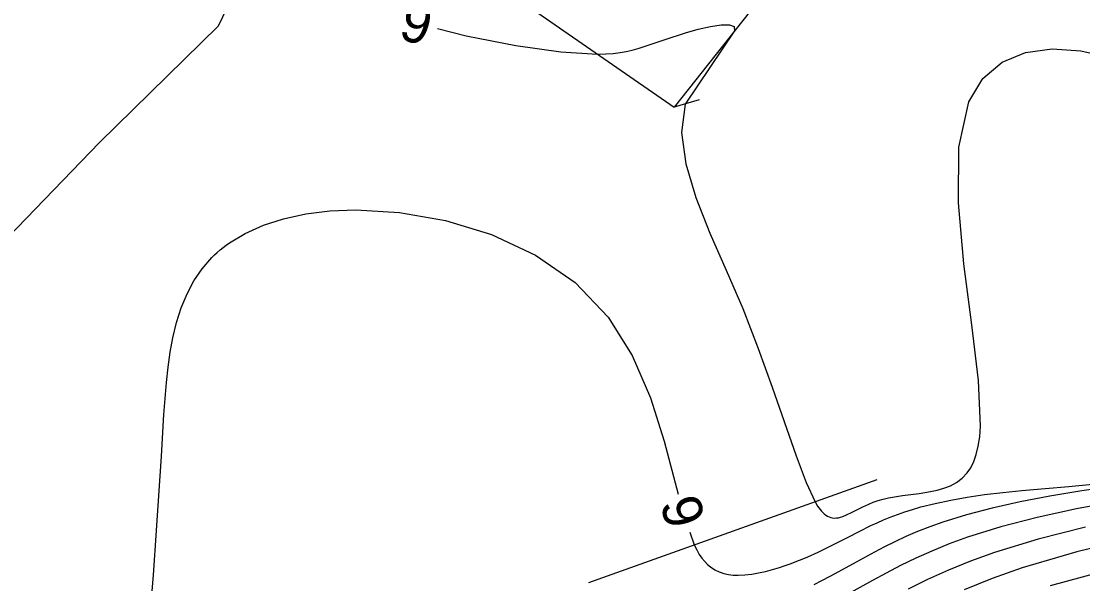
# Model space of a CAD drawing. Extents: x 2602990 to 2605851, y 618069 to 619180.
# Drawn here: x 2603971.7 to 2604025.2, y 618697.7 to 618726 of the extents above; entities that cross this region are included whole.
import ezdxf

# ---------------------------------------------------------------- set-up
doc = ezdxf.new("R2010")
doc.units = 0
for name, color, linetype in [('DTM Contours Major', 7, 'Continuous'), ('DTM Contours Major Text', 7, 'Continuous'), ('DTM Contours Minor', 7, 'Continuous'), ('DTM Contours Minor Text', 7, 'Continuous'), ('PH Exist DTM Breakline', 7, 'Continuous')]:
    doc.layers.add(name, color=color, linetype=linetype)

msp = doc.modelspace()

# ---------------------------------------------------------------- linework, layer by layer
at = {"layer": 'DTM Contours Major'}
msp.add_lwpolyline([(2603992.716, 618725.619), (2603994.162, 618725.257), (2603996.656, 618724.769), (2603998.93, 618724.451), (2604000.772, 618724.334), (2604001.195, 618724.341), (2604001.573, 618724.366), (2604001.915, 618724.406), (2604002.228, 618724.461), (2604002.522, 618724.528), (2604002.885, 618724.629), (2604003.427, 618724.806), (2604004.444, 618725.155), (2604004.954, 618725.321), (2604005.217, 618725.401), (2604005.857, 618725.58), (2604006.472, 618725.722), (2604007.011, 618725.805), (2604007.425, 618725.81), (2604007.667, 618725.714), (2604007.685, 618725.498), (2604005.189, 618721.813), (2604005.014, 618720.379), (2604005.228, 618718.804), (2604005.737, 618717.109), (2604006.447, 618715.314), (2604007.266, 618713.44), (2604008.098, 618711.508), (2604008.881, 618709.509), (2604009.588, 618707.553), (2604010.789, 618704.093), (2604011.296, 618702.753), (2604011.746, 618701.781), (2604011.876, 618701.565), (2604012.002, 618701.389), (2604012.064, 618701.315), (2604012.124, 618701.249), (2604012.208, 618701.171), (2604012.29, 618701.106), (2604012.372, 618701.055), (2604012.453, 618701.016), (2604012.534, 618700.988), (2604012.614, 618700.97), (2604012.719, 618700.96), (2604012.824, 618700.963), (2604012.928, 618700.978), (2604013.034, 618701.003), (2604013.14, 618701.038), (2604013.336, 618701.118), (2604013.609, 618701.251), (2604014.155, 618701.532), (2604014.453, 618701.667), (2604014.68, 618701.757), (2604014.92, 618701.838), (2604015.177, 618701.912), (2604015.453, 618701.977), (2604015.746, 618702.034), (2604016.16, 618702.097), (2604016.991, 618702.204), (2604017.278, 618702.247), (2604017.566, 618702.296), (2604017.908, 618702.369), (2604018.244, 618702.464), (2604018.568, 618702.589), (2604018.873, 618702.753), (2604019.156, 618702.964), (2604019.408, 618703.23), (2604019.59, 618703.495), (2604019.746, 618703.807), (2604019.874, 618704.168), (2604019.975, 618704.582), (2604020.044, 618705.053), (2604020.082, 618705.584), (2604019.98, 618707.885), (2604019.644, 618710.7), (2604019.251, 618713.77), (2604018.977, 618716.837), (2604018.998, 618719.641), (2604019.49, 618721.924), (2604020.197, 618723.102), (2604021.171, 618723.919), (2604022.358, 618724.406), (2604023.702, 618724.59), (2604025.148, 618724.5), (2604026.641, 618724.165)], dxfattribs=at)
at = {"layer": 'DTM Contours Minor'}
for points in [[(2603978.294, 618696.884), (2603978.391, 618698.085), (2603978.549, 618700.325), (2603978.792, 618704.08), (2603978.923, 618706.173), (2603978.98, 618706.987), (2603979.047, 618707.783), (2603979.131, 618708.559), (2603979.238, 618709.313), (2603979.373, 618710.045), (2603979.561, 618710.815), (2603979.796, 618711.553), (2603980.085, 618712.252), (2603980.434, 618712.909), (2603980.849, 618713.52), (2603981.337, 618714.079), (2603981.472, 618714.211), (2603981.611, 618714.34), (2603981.756, 618714.465), (2603981.907, 618714.586), (2603982.062, 618714.705), (2603982.224, 618714.82), (2603983.022, 618715.299), (2603983.932, 618715.706), (2603984.948, 618716.034), (2603986.067, 618716.278), (2603987.284, 618716.429), (2603988.595, 618716.483), (2603990.801, 618716.355), (2603993.116, 618715.948), (2603995.433, 618715.241), (2603997.645, 618714.21), (2603999.644, 618712.833), (2604001.322, 618711.087), (2604002.529, 618709.141), (2604003.441, 618707.008), (2604004.135, 618704.837), (2604004.85, 618702.164)], [(2604005.425, 618700.25), (2604005.652, 618699.606), (2604005.778, 618699.354), (2604005.908, 618699.132), (2604006.043, 618698.938), (2604006.182, 618698.769), (2604006.327, 618698.624), (2604006.475, 618698.499), (2604006.689, 618698.358), (2604006.91, 618698.25), (2604007.14, 618698.172), (2604007.377, 618698.12), (2604007.621, 618698.091), (2604007.871, 618698.082), (2604008.206, 618698.095), (2604008.549, 618698.133), (2604008.897, 618698.193), (2604009.249, 618698.271), (2604009.602, 618698.366), (2604009.953, 618698.472), (2604010.244, 618698.569), (2604010.533, 618698.672), (2604010.818, 618698.78), (2604011.101, 618698.894), (2604011.38, 618699.012), (2604011.906, 618699.249), (2604012.399, 618699.487), (2604013.41, 618700.003), (2604013.973, 618700.291), (2604014.561, 618700.578), (2604014.868, 618700.72), (2604015.196, 618700.863), (2604015.538, 618701.004), (2604015.894, 618701.141), (2604016.267, 618701.272), (2604016.659, 618701.399), (2604017.071, 618701.518), (2604017.798, 618701.701), (2604018.581, 618701.864), (2604019.414, 618702.01), (2604020.292, 618702.139), (2604021.212, 618702.253), (2604022.168, 618702.351), (2604023.341, 618702.453), (2604024.537, 618702.551), (2604025.732, 618702.661)], [(2604026.874, 618702.568), (2604025.188, 618702.324), (2604023.588, 618702.058), (2604022.08, 618701.77), (2604020.673, 618701.458), (2604019.372, 618701.12), (2604018.187, 618700.754), (2604017.527, 618700.519), (2604016.908, 618700.275), (2604016.325, 618700.024), (2604015.773, 618699.768), (2604015.247, 618699.509), (2604014.744, 618699.249), (2604013.814, 618698.746), (2604012.928, 618698.257), (2604012.494, 618698.022), (2604012.062, 618697.795), (2604011.676, 618697.601)], [(2604027.024, 618701.805), (2604024.929, 618701.425), (2604022.948, 618700.996), (2604021.105, 618700.518), (2604019.426, 618699.993), (2604018.498, 618699.653), (2604017.632, 618699.299), (2604016.82, 618698.935), (2604016.056, 618698.564), (2604015.332, 618698.19), (2604014.641, 618697.817), (2604013.371, 618697.106)], [(2604025.375, 618700.499), (2604022.99, 618699.899), (2604020.795, 618699.228), (2604019.587, 618698.79), (2604018.464, 618698.331), (2604017.416, 618697.858), (2604016.432, 618697.375)], [(2604027.91, 618699.981), (2604024.941, 618699.264), (2604022.183, 618698.449), (2604020.668, 618697.911), (2604019.264, 618697.345)], [(2604023.613, 618697.561), (2604026.838, 618698.432)]]:
    msp.add_lwpolyline(points, dxfattribs=at)
at = {"layer": 'PH Exist DTM Breakline'}
for points in [[(2604046.584, 618769.513), (2604028.995, 618750.493), (2604025.241, 618745.421), (2604017.836, 618736.698), (2604010.541, 618729.111), (2604004.643, 618721.649)], [(2603991.334, 618730.88), (2604004.643, 618721.649)], [(2603983.232, 618729.033), (2603981.656, 618725.742), (2603975.666, 618719.873), (2603968.73, 618712.708), (2603966.849, 618709.544), (2603965.924, 618707.208), (2603965.547, 618704.378), (2603965.937, 618701.767), (2603966.621, 618699.598), (2603968.213, 618697.348), (2603971.972, 618695.882), (2603974.709, 618695.1), (2603978.215, 618694.501), (2603982.293, 618693.815), (2603985.374, 618693.248)], [(2604005.897, 618722.026), (2604004.643, 618721.649)], [(2604000.332, 618697.708), (2604014.876, 618702.897)]]:
    msp.add_lwpolyline(points, dxfattribs=at)

# ---------------------------------------------------------------- texts
at = {"layer": 'DTM Contours Major Text'}
msp.add_text('6', height=2, rotation=164.2877, dxfattribs=at).set_placement((2603992.646, 618726.648))
at = {"layer": 'DTM Contours Minor Text'}
msp.add_text('6', height=2, rotation=106.7284, dxfattribs=at).set_placement((2604006.254, 618700.859))

doc.saveas('drawing.dxf')
